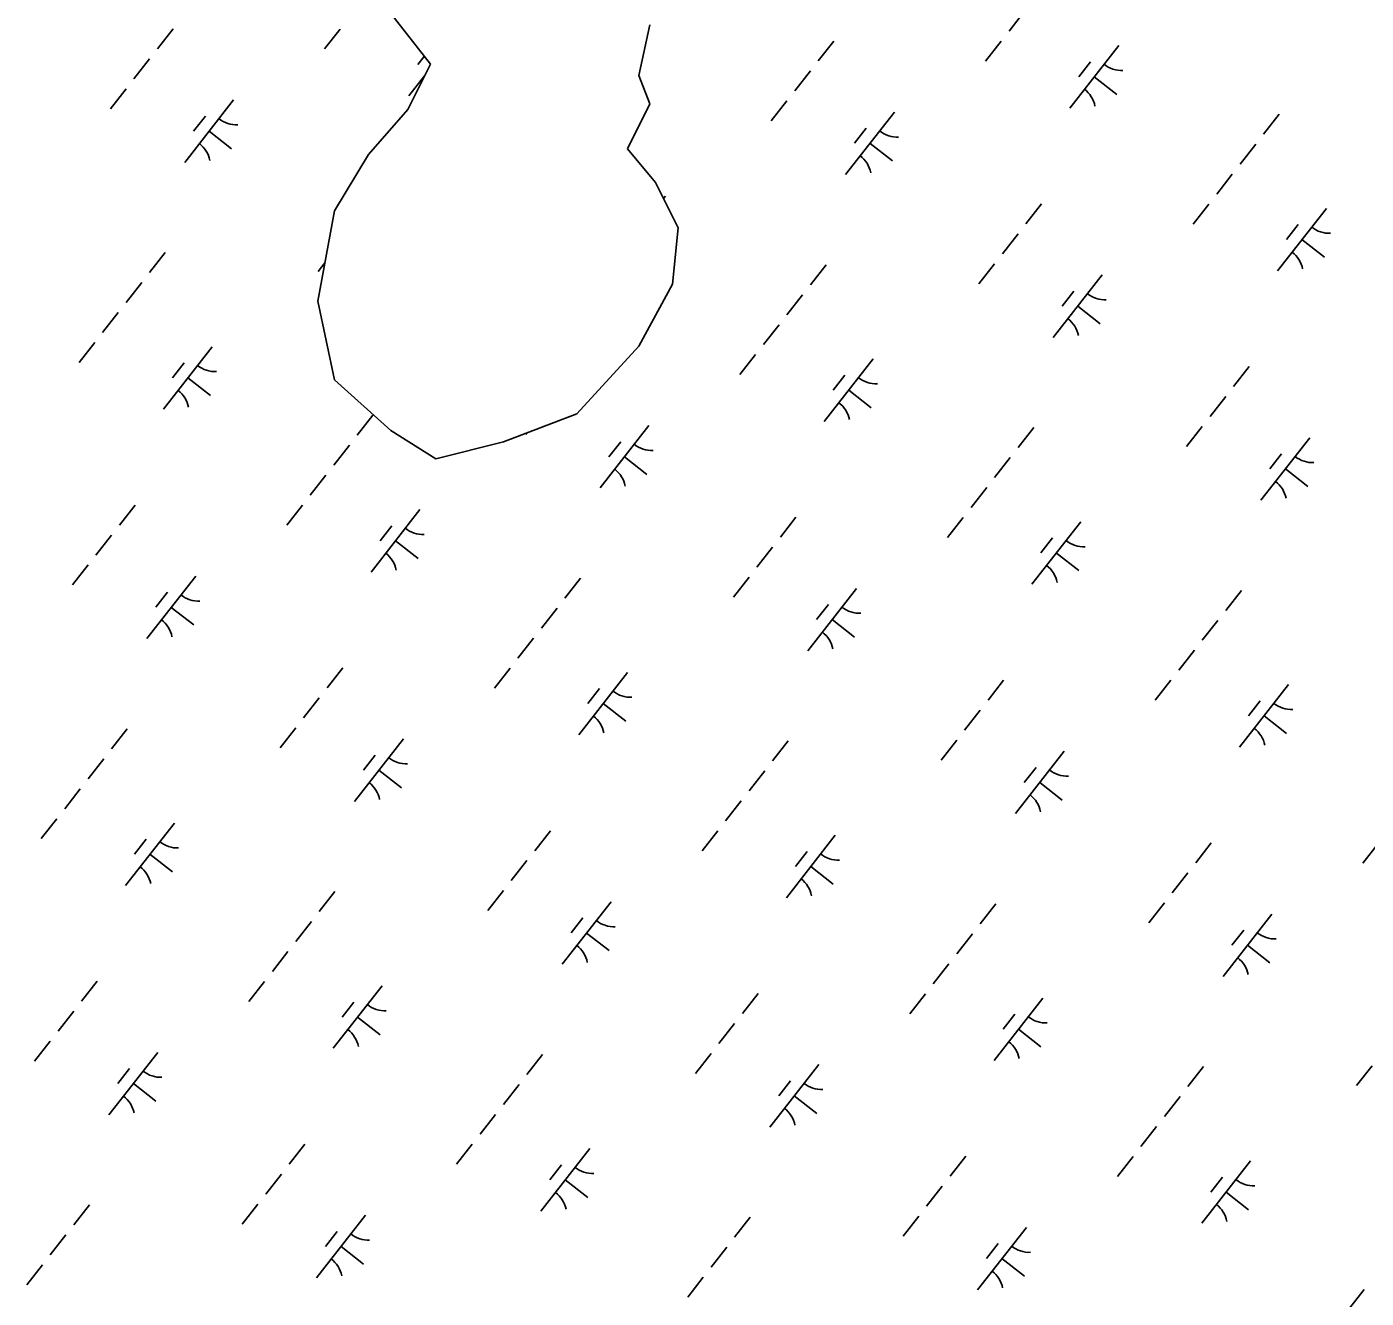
# Model space of a CAD drawing. Extents: x 3896831 to 3918110, y 171006 to 193349.
# Drawn here: x 3903374 to 3904219, y 180109 to 180910 of the extents above; entities that cross this region are included whole.
import ezdxf

# ---------------------------------------------------------------- set-up
doc = ezdxf.new("R2010")
doc.units = 0
doc.layers.add('V-WETL-SWMP', color=7, linetype='Continuous')

msp = doc.modelspace()

# ---------------------------------------------------------------- linework, layer by layer
at = {"layer": 'V-WETL-SWMP'}
for p, q in [((3903628.91, 180886.8), (3903604.05, 180918.77)), ((3904003.58, 180920.21), (3903993.71, 180907.62)), ((3903466.67, 180909.15), (3903456.8, 180896.56)), ((3903572.13, 180909.02), (3903562.26, 180896.43)), ((3903767.37, 180911.67), (3903760.27, 180879.7)), ((3903883.31, 180901.45), (3903873.44, 180888.86)), ((3903988.77, 180901.32), (3903978.9, 180888.73)), ((3903625.07, 180891.74), (3903621.07, 180886.64)), ((3904062.91, 180898.58), (3904032.07, 180859.23)), ((3903451.86, 180890.26), (3903441.99, 180877.67)), ((3903614.7, 180858.39), (3903628.91, 180886.8)), ((3904045.12, 180888.39), (3904037.71, 180878.95)), ((3903625.22, 180879.44), (3903615.42, 180866.93)), ((3903760.27, 180879.7), (3903767.37, 180861.94)), ((3903868.51, 180882.56), (3903858.64, 180869.97)), ((3904047.49, 180878.91), (3904061.65, 180867.8)), ((3903437.06, 180871.37), (3903427.19, 180858.78)), ((3903504.88, 180864.34), (3903474.03, 180824.98)), ((3903589.85, 180829.97), (3903614.7, 180858.39)), ((3903767.37, 180861.94), (3903753.17, 180833.52)), ((3903853.7, 180863.67), (3903843.83, 180851.08)), ((3903487.08, 180854.14), (3903479.68, 180844.7)), ((3903921.52, 180856.64), (3903890.67, 180817.28)), ((3904164.11, 180855.38), (3904154.24, 180842.79)), ((3903489.45, 180844.66), (3903503.62, 180833.56)), ((3903903.72, 180846.44), (3903896.32, 180837)), ((3903753.17, 180833.52), (3903770.92, 180812.21)), ((3903906.1, 180836.96), (3903920.26, 180825.86)), ((3904149.3, 180836.49), (3904139.43, 180823.9)), ((3903568.55, 180794.44), (3903589.85, 180829.97)), ((3904134.5, 180817.6), (3904124.63, 180805.01)), ((3903770.92, 180812.21), (3903785.12, 180783.79)), ((3903777.18, 180803.68), (3903775.96, 180802.12)), ((3904014.23, 180798.84), (3904004.36, 180786.25)), ((3904119.69, 180798.71), (3904109.82, 180786.12)), ((3903557.9, 180737.61), (3903568.55, 180794.44)), ((3904193.83, 180795.98), (3904162.98, 180756.62)), ((3903785.12, 180783.79), (3903781.57, 180748.26)), ((3904176.03, 180785.78), (3904168.63, 180776.34)), ((3903999.43, 180779.95), (3903989.56, 180767.36)), ((3904178.41, 180776.3), (3904192.57, 180765.2)), ((3903461.74, 180768.17), (3903451.87, 180755.58)), ((3903562.4, 180761.65), (3903558.11, 180756.17)), ((3903878.38, 180760.47), (3903868.51, 180747.88)), ((3903984.62, 180761.06), (3903974.75, 180748.47)), ((3903446.94, 180749.28), (3903437.07, 180736.69)), ((3903781.57, 180748.26), (3903760.27, 180709.19)), ((3904052.44, 180754.03), (3904021.59, 180714.67)), ((3903863.58, 180741.58), (3903853.71, 180728.99)), ((3904034.64, 180743.83), (3904027.24, 180734.39)), ((3903568.55, 180687.88), (3903557.9, 180737.61)), ((3904037.01, 180734.35), (3904051.18, 180723.25)), ((3903432.13, 180730.39), (3903422.26, 180717.8)), ((3903848.77, 180722.69), (3903838.9, 180710.1)), ((3903417.33, 180711.5), (3903407.46, 180698.91)), ((3903491.46, 180708.77), (3903460.62, 180669.41)), ((3903760.27, 180709.19), (3903721.21, 180666.56)), ((3903473.67, 180698.57), (3903466.26, 180689.13)), ((3903833.97, 180703.8), (3903824.1, 180691.21)), ((3903908.1, 180701.07), (3903877.26, 180661.71)), ((3903476.04, 180689.09), (3903490.21, 180677.99)), ((3903890.31, 180690.87), (3903882.91, 180681.43)), ((3904145.15, 180696.23), (3904135.28, 180683.64)), ((3903604.05, 180655.9), (3903568.55, 180687.88)), ((3903892.68, 180681.39), (3903906.85, 180670.29)), ((3904130.34, 180677.34), (3904120.47, 180664.75)), ((3903592.66, 180665.56), (3903582.79, 180652.97)), ((3903721.21, 180666.56), (3903675.06, 180648.8)), ((3903632.46, 180638.14), (3903604.05, 180655.9)), ((3903766.71, 180659.12), (3903735.87, 180619.77)), ((3904009.3, 180657.86), (3903999.43, 180645.27)), ((3904115.54, 180658.45), (3904105.67, 180645.86)), ((3903577.85, 180646.67), (3903567.98, 180634.08)), ((3903675.06, 180648.8), (3903632.46, 180638.14)), ((3903689.71, 180654.44), (3903689.03, 180653.56)), ((3903748.92, 180648.92), (3903741.52, 180639.48)), ((3904183.36, 180651.42), (3904152.51, 180612.07)), ((3903751.29, 180639.44), (3903765.46, 180628.34)), ((3903994.5, 180638.97), (3903984.63, 180626.38)), ((3904165.56, 180641.22), (3904158.16, 180631.78)), ((3904167.93, 180631.74), (3904182.1, 180620.64)), ((3903563.05, 180627.78), (3903553.18, 180615.19)), ((3903979.69, 180620.08), (3903969.82, 180607.49)), ((3903442.78, 180609.02), (3903432.91, 180596.43)), ((3903548.24, 180608.89), (3903538.37, 180596.3)), ((3903622.38, 180606.16), (3903591.53, 180566.81)), ((3903604.59, 180595.96), (3903597.18, 180586.52)), ((3903859.42, 180601.32), (3903849.55, 180588.73)), ((3903964.89, 180601.19), (3903955.02, 180588.6)), ((3904039.02, 180598.46), (3904008.18, 180559.11)), ((3903427.98, 180590.14), (3903418.11, 180577.54)), ((3904021.23, 180588.26), (3904013.83, 180578.82)), ((3903606.96, 180586.48), (3903621.12, 180575.38)), ((3903844.62, 180582.44), (3903834.75, 180569.84)), ((3903413.17, 180571.25), (3903403.3, 180558.65)), ((3904023.6, 180578.78), (3904037.77, 180567.68)), ((3903480.99, 180564.21), (3903450.14, 180524.86)), ((3903723.58, 180562.95), (3903713.71, 180550.36)), ((3903829.81, 180563.55), (3903819.94, 180550.95)), ((3903463.19, 180554.02), (3903455.79, 180544.57)), ((3903897.63, 180556.51), (3903866.79, 180517.16)), ((3904140.22, 180555.25), (3904130.35, 180542.66)), ((3903879.84, 180546.32), (3903872.44, 180536.87)), ((3903465.57, 180544.53), (3903479.73, 180533.43)), ((3903708.77, 180544.06), (3903698.9, 180531.47)), ((3903882.21, 180536.83), (3903896.38, 180525.73)), ((3904125.42, 180536.36), (3904115.55, 180523.77)), ((3903693.97, 180525.18), (3903684.1, 180512.58)), ((3904110.61, 180517.48), (3904100.74, 180504.88)), ((3903573.7, 180506.42), (3903563.83, 180493.82)), ((3903679.16, 180506.29), (3903669.29, 180493.69)), ((3903753.3, 180503.55), (3903722.45, 180464.2)), ((3903990.34, 180498.72), (3903980.47, 180486.12)), ((3904095.81, 180498.59), (3904085.94, 180485.99)), ((3904169.94, 180495.85), (3904139.1, 180456.5)), ((3903558.9, 180487.53), (3903549.03, 180474.93)), ((3903735.5, 180493.36), (3903728.1, 180483.91)), ((3903737.87, 180483.87), (3903752.04, 180472.77)), ((3903975.54, 180479.83), (3903965.67, 180467.23)), ((3904152.15, 180485.66), (3904144.74, 180476.21)), ((3904154.52, 180476.17), (3904168.69, 180465.07)), ((3903437.85, 180468.05), (3903427.98, 180455.45)), ((3903544.09, 180468.64), (3903534.22, 180456.04)), ((3903611.91, 180461.6), (3903581.06, 180422.25)), ((3903960.73, 180460.94), (3903950.86, 180448.34)), ((3903854.5, 180460.35), (3903844.63, 180447.75)), ((3904028.55, 180453.9), (3903997.71, 180414.55)), ((3903423.05, 180449.16), (3903413.18, 180436.56)), ((3903594.11, 180451.41), (3903586.71, 180441.96)), ((3903596.48, 180441.92), (3903610.65, 180430.82)), ((3903839.69, 180441.46), (3903829.82, 180428.86)), ((3904010.76, 180443.71), (3904003.35, 180434.26)), ((3903408.24, 180430.27), (3903398.37, 180417.67)), ((3904013.13, 180434.22), (3904027.29, 180423.12)), ((3903824.89, 180422.57), (3903815.02, 180409.97)), ((3903393.44, 180411.38), (3903383.57, 180398.78)), ((3903467.57, 180408.64), (3903436.73, 180369.29)), ((3903704.62, 180403.81), (3903694.75, 180391.21)), ((3903810.08, 180403.68), (3903800.21, 180391.08)), ((3903449.78, 180398.45), (3903442.38, 180389)), ((3903884.22, 180400.94), (3903853.37, 180361.59)), ((3904121.26, 180396.11), (3904111.39, 180383.51)), ((3904226.72, 180395.98), (3904216.85, 180383.38)), ((3903452.15, 180388.96), (3903466.32, 180377.86)), ((3903689.81, 180384.92), (3903679.94, 180372.33)), ((3903866.42, 180390.75), (3903859.02, 180381.3)), ((3903868.79, 180381.27), (3903882.96, 180370.16)), ((3904106.46, 180377.22), (3904096.59, 180364.63)), ((3903568.77, 180365.44), (3903558.9, 180352.84)), ((3903675.01, 180366.03), (3903665.14, 180353.44)), ((3903742.82, 180358.99), (3903711.98, 180319.64)), ((3903985.41, 180357.74), (3903975.54, 180345.14)), ((3904091.65, 180358.33), (3904081.78, 180345.74)), ((3904159.47, 180351.29), (3904128.62, 180311.94)), ((3903553.97, 180346.55), (3903544.1, 180333.95)), ((3903725.03, 180348.8), (3903717.63, 180339.35)), ((3903727.4, 180339.32), (3903741.57, 180328.21)), ((3903970.61, 180338.85), (3903960.74, 180326.25)), ((3904141.67, 180341.1), (3904134.27, 180331.65)), ((3903539.16, 180327.66), (3903529.29, 180315.06)), ((3904144.05, 180331.62), (3904158.21, 180320.51)), ((3903955.8, 180319.96), (3903945.93, 180307.36)), ((3903418.89, 180308.9), (3903409.02, 180296.31)), ((3903524.36, 180308.77), (3903514.49, 180296.18)), ((3903598.49, 180306.03), (3903567.65, 180266.68)), ((3903835.54, 180301.2), (3903825.67, 180288.61)), ((3903941, 180301.07), (3903931.13, 180288.48)), ((3903580.7, 180295.84), (3903573.3, 180286.39)), ((3904015.13, 180298.33), (3903984.29, 180258.98)), ((3903404.09, 180290.01), (3903394.22, 180277.42)), ((3903583.07, 180286.36), (3903597.24, 180275.25)), ((3903997.34, 180288.14), (3903989.94, 180278.69)), ((3903820.73, 180282.31), (3903810.86, 180269.72)), ((3903999.71, 180278.66), (3904013.88, 180267.55)), ((3903389.28, 180271.12), (3903379.41, 180258.53)), ((3903457.1, 180264.08), (3903426.26, 180224.73)), ((3903699.69, 180262.83), (3903689.82, 180250.24)), ((3903805.93, 180263.42), (3903796.06, 180250.83)), ((3903439.31, 180253.89), (3903431.9, 180244.44)), ((3903873.74, 180256.38), (3903842.9, 180217.03)), ((3904116.33, 180255.13), (3904106.46, 180242.54)), ((3904222.57, 180255.72), (3904212.7, 180243.13)), ((3903441.68, 180244.41), (3903455.85, 180233.3)), ((3903684.89, 180243.94), (3903675.02, 180231.35)), ((3903855.95, 180246.19), (3903848.55, 180236.74)), ((3903858.32, 180236.71), (3903872.49, 180225.6)), ((3904101.53, 180236.24), (3904091.66, 180223.65)), ((3903670.08, 180225.05), (3903660.21, 180212.46)), ((3904086.72, 180217.35), (3904076.85, 180204.76)), ((3903549.81, 180206.29), (3903539.94, 180193.7)), ((3903655.28, 180206.16), (3903645.41, 180193.57)), ((3903729.41, 180203.42), (3903698.57, 180164.07)), ((3903711.62, 180193.23), (3903704.21, 180183.78)), ((3903966.46, 180198.59), (3903956.59, 180186)), ((3904071.92, 180198.46), (3904062.05, 180185.87)), ((3904146.05, 180195.72), (3904115.21, 180156.37)), ((3903535.01, 180187.4), (3903525.14, 180174.81)), ((3903713.99, 180183.75), (3903728.15, 180172.64)), ((3904128.26, 180185.53), (3904120.86, 180176.08)), ((3903951.65, 180179.7), (3903941.78, 180167.11)), ((3904130.63, 180176.05), (3904144.8, 180164.94)), ((3903413.97, 180167.92), (3903404.1, 180155.33)), ((3903520.2, 180168.51), (3903510.33, 180155.92)), ((3903588.02, 180161.48), (3903557.18, 180122.12)), ((3903830.61, 180160.22), (3903820.74, 180147.63)), ((3903936.85, 180160.81), (3903926.98, 180148.22)), ((3903399.16, 180149.03), (3903389.29, 180136.44)), ((3903570.23, 180151.28), (3903562.82, 180141.84)), ((3904004.66, 180153.78), (3903973.82, 180114.42)), ((3903572.6, 180141.8), (3903586.76, 180130.7)), ((3903815.8, 180141.33), (3903805.93, 180128.74)), ((3903986.87, 180143.58), (3903979.47, 180134.14)), ((3903989.24, 180134.1), (3904003.41, 180123)), ((3903384.36, 180130.14), (3903374.49, 180117.55)), ((3903801, 180122.44), (3903791.13, 180109.85)), ((3904217.64, 180114.74), (3904207.77, 180102.15))]:
    msp.add_line(p, q, dxfattribs=at)
for centre, start, end in [((3904064.71, 180900.5), 231.14028, 272.68394), ((3903613.99, 180864.72), 52.09394, 52.68394), ((3904030.63, 180857.02), 11.14028, 52.68394), ((3903506.68, 180866.25), 231.14028, 272.68394), ((3903923.32, 180858.55), 231.14028, 272.68394), ((3903472.6, 180822.77), 11.14028, 52.68394), ((3903889.24, 180815.07), 11.14028, 52.68394), ((3904195.63, 180797.89), 231.14028, 272.68394), ((3904161.55, 180754.41), 11.14028, 52.68394), ((3904054.24, 180755.94), 231.14028, 272.68394), ((3904020.16, 180712.46), 11.14028, 52.68394), ((3903493.26, 180710.68), 231.14028, 272.68394), ((3903909.91, 180702.98), 231.14028, 272.68394), ((3903459.19, 180667.2), 11.14028, 52.68394), ((3903875.83, 180659.5), 11.14028, 52.68394), ((3903768.52, 180661.04), 231.14028, 272.68394), ((3904185.16, 180653.34), 231.14028, 272.68394), ((3903734.44, 180617.56), 11.14028, 52.68394), ((3904151.08, 180609.86), 11.14028, 52.68394), ((3903624.18, 180608.08), 231.14028, 272.68394), ((3904040.83, 180600.38), 231.14028, 272.68394), ((3903590.1, 180564.6), 11.14028, 52.68394), ((3904006.75, 180556.9), 11.14028, 52.68394), ((3903482.79, 180566.13), 231.14028, 272.68394), ((3903899.43, 180558.43), 231.14028, 272.68394), ((3903448.71, 180522.65), 11.14028, 52.68394), ((3903865.36, 180514.95), 11.14028, 52.68394), ((3903755.1, 180505.47), 231.14028, 272.68394), ((3904171.74, 180497.77), 231.14028, 272.68394), ((3903721.02, 180461.99), 11.14028, 52.68394), ((3904137.67, 180454.29), 11.14028, 52.68394), ((3903613.71, 180463.52), 231.14028, 272.68394), ((3904030.35, 180455.82), 231.14028, 272.68394), ((3903579.63, 180420.04), 11.14028, 52.68394), ((3903996.28, 180412.34), 11.14028, 52.68394), ((3903469.38, 180410.56), 231.14028, 272.68394), ((3903886.02, 180402.86), 231.14028, 272.68394), ((3903435.3, 180367.08), 11.14028, 52.68394), ((3903851.94, 180359.38), 11.14028, 52.68394), ((3903744.63, 180360.91), 231.14028, 272.68394), ((3904161.27, 180353.21), 231.14028, 272.68394), ((3903710.55, 180317.43), 11.14028, 52.68394), ((3904127.19, 180309.73), 11.14028, 52.68394), ((3903600.29, 180307.95), 231.14028, 272.68394), ((3904016.94, 180300.25), 231.14028, 272.68394), ((3903566.22, 180264.47), 11.14028, 52.68394), ((3903982.86, 180256.77), 11.14028, 52.68394), ((3903458.9, 180266), 231.14028, 272.68394), ((3903875.55, 180258.3), 231.14028, 272.68394), ((3903424.83, 180222.52), 11.14028, 52.68394), ((3903841.47, 180214.82), 11.14028, 52.68394), ((3903731.21, 180205.34), 231.14028, 272.68394), ((3904147.86, 180197.64), 231.14028, 272.68394), ((3903697.14, 180161.86), 11.14028, 52.68394), ((3904113.78, 180154.16), 11.14028, 52.68394), ((3903589.82, 180163.39), 231.14028, 272.68394), ((3904006.47, 180155.69), 231.14028, 272.68394), ((3903555.75, 180119.91), 11.14028, 52.68394), ((3903972.39, 180112.21), 11.14028, 52.68394)]:
    msp.add_arc(centre, 17.62, start, end, dxfattribs=at)

doc.saveas('drawing.dxf')
